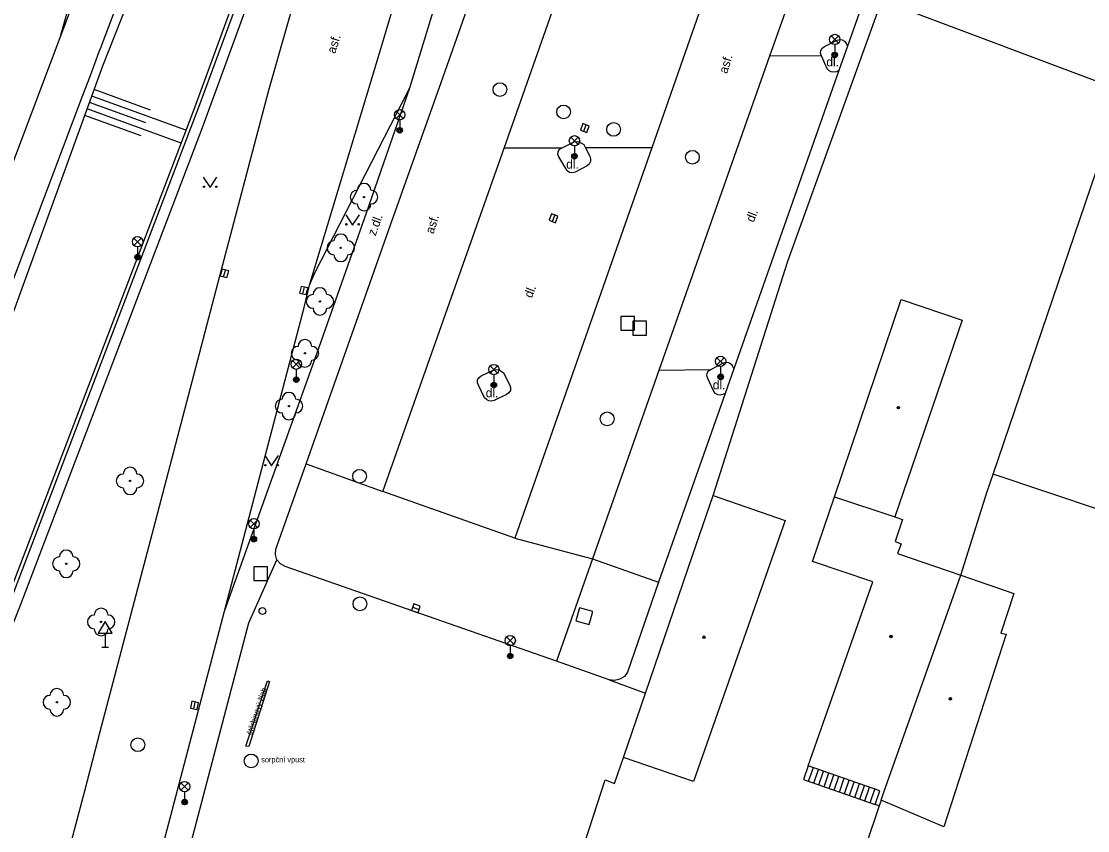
# Model space of a CAD drawing. Extents: x -596229 to -595156, y -1161237 to -1159376.
# Drawn here: x -596087.3 to -596009.7, y -1160252.1 to -1160193.2 of the extents above; entities that cross this region are included whole.
import ezdxf

# ---------------------------------------------------------------- set-up
doc = ezdxf.new("R2010")
doc.units = 0
for name, color, linetype in [('kanalizace - povrch.  znaky - skut. velikost', 7, 'Continuous'), ('Level 22', 7, 'Continuous'), ('Level 26', 7, 'Continuous'), ('Level 27', 7, 'Continuous'), ('Level 28', 7, 'Continuous'), ('Level 33', 7, 'Continuous'), ('Level 34', 7, 'Continuous'), ('Level 36', 7, 'Continuous'), ('Level 39', 7, 'Continuous'), ('Specificka linie pasportu komunikaci', 7, 'Continuous'), ('TM - budovy zdene_ betonove - VP', 7, 'Continuous'), ('TM - CD - osa koleji', 7, 'Continuous'), ('TM - chodniky - VP', 7, 'Continuous'), ('TM - dolni hrana svahu', 7, 'Continuous'), ('TM - horni hrana svahu', 7, 'Continuous'), ('TM - komunikace - VP', 7, 'Continuous'), ('TM - letecke snimky - pomocna linie', 7, 'Continuous'), ('TM - plot drateny_ kovovy - VP', 7, 'Continuous'), ('TM - plot zdeny_ ohradni zed - VP', 7, 'Continuous'), ('TM - pomocna konstrukcni linie', 7, 'Continuous'), ('TM - popis povrchu', 7, 'Continuous'), ('TM - poznamka', 7, 'Continuous'), ('TM - rozhrani ploch obecne - VP', 7, 'Continuous'), ('TM - schody - VP', 7, 'Continuous'), ('TM - srafovani', 7, 'Continuous')]:
    doc.layers.add(name, color=color, linetype=linetype)

msp = doc.modelspace()

# ---------------------------------------------------------------- linework, layer by layer
at = {"layer": 'kanalizace - povrch.  znaky - skut. velikost'}
for points in [[(-596070.93, -1160245.96), (-596069.34, -1160241.2)], [(-596069.21, -1160241.25), (-596070.72, -1160245.99)], [(-596069.34, -1160241.2), (-596069.21, -1160241.25)], [(-596070.72, -1160245.99), (-596070.93, -1160245.96)]]:
    msp.add_lwpolyline(points, dxfattribs=at)
at = {"layer": 'Level 22'}
for centre in [(-596062.33, -1160206.02), (-596064.02, -1160209.71), (-596065.54, -1160213.61), (-596066.63, -1160217.38), (-596067.79, -1160221.22), (-596079.35, -1160226.66), (-596083.99, -1160232.69), (-596081.45, -1160236.92), (-596084.67, -1160242.76)]:
    msp.add_circle(centre, 0.05, dxfattribs=at)
for centre, start, end in [((-596062.33, -1160205.52), 0, 180), ((-596062.83, -1160206.02), 90, 270), ((-596061.83, -1160206.02), 270, 90), ((-596062.33, -1160206.52), 180, 0), ((-596064.52, -1160209.71), 90, 270), ((-596064.02, -1160209.21), 0, 180), ((-596063.52, -1160209.71), 270, 90), ((-596064.02, -1160210.21), 180, 0), ((-596066.04, -1160213.61), 90, 270), ((-596065.54, -1160213.11), 0, 180), ((-596065.04, -1160213.61), 270, 90), ((-596065.54, -1160214.11), 180, 0), ((-596067.13, -1160217.38), 90, 270), ((-596066.63, -1160216.88), 0, 180), ((-596066.13, -1160217.38), 270, 90), ((-596066.63, -1160217.88), 180, 0), ((-596068.29, -1160221.22), 90, 270), ((-596067.79, -1160220.72), 0, 180), ((-596067.29, -1160221.22), 270, 90), ((-596067.79, -1160221.72), 180, 0), ((-596079.85, -1160226.66), 90, 270), ((-596079.35, -1160226.16), 0, 180), ((-596078.85, -1160226.66), 270, 90), ((-596079.35, -1160227.16), 180, 0), ((-596083.99, -1160232.19), 0, 180), ((-596084.49, -1160232.69), 90, 270), ((-596083.49, -1160232.69), 270, 90), ((-596083.99, -1160233.19), 180, 0), ((-596081.45, -1160236.42), 0, 180), ((-596081.95, -1160236.92), 90, 270), ((-596080.95, -1160236.92), 270, 90), ((-596081.45, -1160237.42), 180, 0), ((-596084.67, -1160242.26), 0, 180), ((-596085.17, -1160242.76), 90, 270), ((-596084.17, -1160242.76), 270, 90), ((-596084.67, -1160243.26), 180, 0)]:
    msp.add_arc(centre, 0.5, start, end, dxfattribs=at)
at = {"layer": 'Level 26'}
for points in [[(-596043.65, -1160215.7), (-596042.65, -1160215.7), (-596042.65, -1160214.7), (-596043.65, -1160214.7)], [(-596042.78, -1160216.05), (-596041.78, -1160216.05), (-596041.78, -1160215.05), (-596042.78, -1160215.05)], [(-596070.34, -1160233.9), (-596069.34, -1160233.9), (-596069.34, -1160232.9), (-596070.34, -1160232.9)], [(-596046.927, -1160236.846), (-596045.964, -1160237.117), (-596045.693, -1160236.154), (-596046.656, -1160235.883)]]:
    msp.add_lwpolyline(points, close=True, dxfattribs=at)
at = {"layer": 'Level 27'}
for p, q in [((-596046.357, -1160201.234), (-596046.183, -1160200.766)), ((-596048.637, -1160207.794), (-596048.463, -1160207.326)), ((-596072.544, -1160211.812), (-596072.416, -1160211.328)), ((-596066.773, -1160213.054), (-596066.667, -1160212.566)), ((-596058.797, -1160235.85), (-596058.323, -1160236.01)), ((-596074.714, -1160243.234), (-596074.606, -1160242.746))]:
    msp.add_line(p, q, dxfattribs=at)
for points in [[(-596046.123, -1160201.322), (-596045.948, -1160200.853), (-596046.417, -1160200.678), (-596046.592, -1160201.147)], [(-596048.403, -1160207.882), (-596048.228, -1160207.413), (-596048.697, -1160207.238), (-596048.872, -1160207.707)], [(-596072.302, -1160211.875), (-596072.175, -1160211.392), (-596072.658, -1160211.265), (-596072.785, -1160211.748)], [(-596066.529, -1160213.108), (-596066.422, -1160212.619), (-596066.911, -1160212.512), (-596067.017, -1160213.001)], [(-596058.877, -1160236.087), (-596058.403, -1160236.247), (-596058.243, -1160235.773), (-596058.717, -1160235.613)], [(-596074.47, -1160243.288), (-596074.362, -1160242.8), (-596074.85, -1160242.692), (-596074.958, -1160243.18)]]:
    msp.add_lwpolyline(points, close=True, dxfattribs=at)
for centre in [(-596052.45, -1160198.2), (-596047.82, -1160199.83), (-596044.18, -1160201.1), (-596038.45, -1160203.12), (-596044.65, -1160222.15), (-596062.65, -1160226.32), (-596062.63, -1160235.6), (-596078.78, -1160245.85), (-596070.54, -1160247.03)]:
    msp.add_circle(centre, 0.5, dxfattribs=at)
at = {"layer": 'Level 28'}
msp.add_circle((-596069.72, -1160236.13), 0.25, dxfattribs=at)
at = {"layer": 'Level 33'}
for p, q in [((-596028.365, -1160194.82), (-596027.835, -1160194.29)), ((-596028.365, -1160194.29), (-596027.835, -1160194.82)), ((-596028.1, -1160194.93), (-596028.1, -1160195.68)), ((-596060.005, -1160200.3), (-596059.475, -1160199.77)), ((-596060.005, -1160199.77), (-596059.475, -1160200.3)), ((-596059.74, -1160200.41), (-596059.74, -1160201.16)), ((-596047.295, -1160202.19), (-596046.765, -1160201.66)), ((-596047.295, -1160201.66), (-596046.765, -1160202.19)), ((-596047.03, -1160202.3), (-596047.03, -1160203.05)), ((-596079.065, -1160209.53), (-596078.535, -1160209)), ((-596079.065, -1160209), (-596078.535, -1160209.53)), ((-596078.8, -1160209.64), (-596078.8, -1160210.39)), ((-596036.665, -1160218.23), (-596036.135, -1160217.7)), ((-596036.665, -1160217.7), (-596036.135, -1160218.23)), ((-596067.525, -1160218.44), (-596066.995, -1160217.91)), ((-596067.525, -1160217.91), (-596066.995, -1160218.44)), ((-596067.26, -1160218.55), (-596067.26, -1160219.3)), ((-596053.155, -1160218.83), (-596052.625, -1160218.3)), ((-596053.155, -1160218.3), (-596052.625, -1160218.83)), ((-596036.4, -1160218.34), (-596036.4, -1160219.09)), ((-596052.89, -1160218.94), (-596052.89, -1160219.69)), ((-596070.605, -1160230.04), (-596070.075, -1160229.51)), ((-596070.605, -1160229.51), (-596070.075, -1160230.04)), ((-596070.34, -1160230.15), (-596070.34, -1160230.9)), ((-596051.965, -1160238.54), (-596051.435, -1160238.01)), ((-596051.965, -1160238.01), (-596051.435, -1160238.54)), ((-596051.7, -1160238.65), (-596051.7, -1160239.4)), ((-596075.645, -1160249.16), (-596075.115, -1160248.63)), ((-596075.645, -1160248.63), (-596075.115, -1160249.16)), ((-596075.38, -1160249.27), (-596075.38, -1160250.02))]:
    msp.add_line(p, q, dxfattribs=at)
for centre, radius in [((-596028.1, -1160194.555), 0.375), ((-596028.1, -1160195.68), 0.2), ((-596028.1, -1160195.68), 0.145), ((-596028.1, -1160195.68), 0.0876), ((-596059.74, -1160200.035), 0.375), ((-596059.74, -1160201.16), 0.2), ((-596059.74, -1160201.16), 0.145), ((-596059.74, -1160201.16), 0.0876), ((-596047.03, -1160201.925), 0.375), ((-596047.03, -1160203.05), 0.2), ((-596047.03, -1160203.05), 0.145), ((-596047.03, -1160203.05), 0.0876), ((-596078.8, -1160209.265), 0.375), ((-596078.8, -1160210.39), 0.2), ((-596078.8, -1160210.39), 0.145), ((-596078.8, -1160210.39), 0.0876), ((-596036.4, -1160217.965), 0.375), ((-596067.26, -1160218.175), 0.375), ((-596052.89, -1160218.565), 0.375), ((-596067.26, -1160219.3), 0.2), ((-596067.26, -1160219.3), 0.145), ((-596067.26, -1160219.3), 0.0876), ((-596036.4, -1160219.09), 0.2), ((-596036.4, -1160219.09), 0.145), ((-596036.4, -1160219.09), 0.0876), ((-596052.89, -1160219.69), 0.2), ((-596052.89, -1160219.69), 0.145), ((-596052.89, -1160219.69), 0.0876), ((-596070.34, -1160229.775), 0.375), ((-596070.34, -1160230.9), 0.2), ((-596070.34, -1160230.9), 0.145), ((-596070.34, -1160230.9), 0.0876), ((-596051.7, -1160238.275), 0.375), ((-596051.7, -1160239.4), 0.2), ((-596051.7, -1160239.4), 0.145), ((-596051.7, -1160239.4), 0.0876), ((-596075.38, -1160248.895), 0.375), ((-596075.38, -1160250.02), 0.2), ((-596075.38, -1160250.02), 0.145), ((-596075.38, -1160250.02), 0.0876)]:
    msp.add_circle(centre, radius, dxfattribs=at)
at = {"layer": 'Level 34'}
for p, q in [((-596081.16, -1160237.742), (-596081.16, -1160238.76)), ((-596081.41, -1160238.76), (-596080.91, -1160238.76))]:
    msp.add_line(p, q, dxfattribs=at)
msp.add_lwpolyline([(-596081.66, -1160237.742), (-596080.66, -1160237.742), (-596081.16, -1160236.876)], close=True, dxfattribs=at)
at = {"layer": 'Level 36'}
for points in [[(-596074.03, -1160204.57), (-596073.53, -1160205.32), (-596073.03, -1160204.57)], [(-596063.66, -1160207.3), (-596063.16, -1160208.05), (-596062.66, -1160207.3)], [(-596069.55, -1160224.82), (-596069.05, -1160225.57), (-596068.55, -1160224.82)]]:
    msp.add_lwpolyline(points, dxfattribs=at)
for centre in [(-596073.98, -1160205.27), (-596073.081, -1160205.27), (-596063.61, -1160208), (-596062.711, -1160208), (-596069.5, -1160225.52), (-596068.601, -1160225.52)]:
    msp.add_circle(centre, 0.05, dxfattribs=at)
at = {"layer": 'Level 39'}
for centre, radius in [((-596023.47, -1160221.33), 0.09), ((-596023.47, -1160221.33), 0.0398), ((-596037.61, -1160238.03), 0.09), ((-596024.01, -1160237.98), 0.09), ((-596024.01, -1160237.98), 0.0398), ((-596037.61, -1160238.03), 0.0398), ((-596019.69, -1160242.51), 0.09), ((-596019.69, -1160242.51), 0.0398)]:
    msp.add_circle(centre, radius, dxfattribs=at)
at = {"layer": 'Specificka linie pasportu komunikaci'}
for points in [[(-596029.07, -1160195.74), (-596032.84, -1160195.77)], [(-596047.98, -1160202.45), (-596052.15, -1160202.45)], [(-596041.41, -1160202.44), (-596046.22, -1160202.44)], [(-596037.14, -1160218.58), (-596040.89, -1160218.64)], [(-596066.55, -1160225.41), (-596060.96, -1160227.42)], [(-596051.37, -1160230.83), (-596045.71, -1160232.32)], [(-596045.71, -1160232.32), (-596040.91, -1160234.03)]]:
    msp.add_lwpolyline(points, dxfattribs=at)
at = {"layer": 'TM - budovy zdene_ betonove - VP'}
for points in [[(-596028.11, -1160227.81), (-596023.26, -1160213.48)], [(-596023.26, -1160213.48), (-596018.83, -1160214.98)], [(-596018.83, -1160214.98), (-596023.72, -1160229.27)], [(-596038.44, -1160232.09), (-596036.94, -1160227.72)], [(-596036.94, -1160227.72), (-596031.71, -1160229.54)], [(-596029.71, -1160232.52), (-596028.11, -1160227.81)], [(-596028.11, -1160227.81), (-596023.72, -1160229.27)], [(-596023.72, -1160229.27), (-596023.16, -1160229.46)], [(-596031.71, -1160229.54), (-596038.36, -1160248.52)], [(-596023.16, -1160229.46), (-596023.71, -1160231.08)], [(-596023.71, -1160231.08), (-596023.28, -1160231.23)], [(-596023.28, -1160231.23), (-596023.53, -1160231.94)], [(-596041.87, -1160242.1), (-596038.44, -1160232.09)], [(-596025.34, -1160234), (-596029.71, -1160232.52)], [(-596023.53, -1160231.94), (-596018.94, -1160233.52)], [(-596030.02, -1160247.38), (-596025.34, -1160234)], [(-596024.54, -1160249.3), (-596018.94, -1160233.52)], [(-596018.94, -1160233.52), (-596015.08, -1160234.84)], [(-596015.08, -1160234.84), (-596016.02, -1160237.74)], [(-596015.63, -1160237.82), (-596020.16, -1160251.82)], [(-596016.02, -1160237.74), (-596015.63, -1160237.82)], [(-596043.47, -1160246.78), (-596041.87, -1160242.1)], [(-596038.36, -1160248.52), (-596043.47, -1160246.78)], [(-596024.82, -1160249.2), (-596030.02, -1160247.38)], [(-596025.15, -1160250.2), (-596024.82, -1160249.2)], [(-596024.73, -1160249.88), (-596024.54, -1160249.3)], [(-596024.87, -1160250.3), (-596025.15, -1160250.2)], [(-596024.73, -1160249.88), (-596024.87, -1160250.3)], [(-596020.16, -1160251.82), (-596024.73, -1160249.88)]]:
    msp.add_lwpolyline(points, dxfattribs=at)
at = {"layer": 'TM - CD - osa koleji'}
for points in [[(-596084.42, -1160194.42), (-596074.83, -1160169.07), (-596070.37, -1160157.3), (-596057.12, -1160122.29), (-596048.16, -1160098.58)], [(-596084.42, -1160194.42), (-596081.64, -1160184.45), (-596076.65, -1160168.44), (-596075.32, -1160164.03), (-596067.54, -1160138.08)], [(-596112.3, -1160269.13), (-596111.48, -1160266.71), (-596101.3, -1160239.07), (-596094.01, -1160219.77), (-596084.42, -1160194.42)]]:
    msp.add_lwpolyline(points, dxfattribs=at)
at = {"layer": 'TM - chodniky - VP'}
for points in [[(-596095.93, -1160257.32), (-596087.32, -1160235.69), (-596074.07, -1160200.97), (-596054.23, -1160146.67), (-596047.25, -1160127.32), (-596046.88, -1160126.36), (-596041.44, -1160111.29)], [(-596072.49, -1160236.13), (-596065.74, -1160217.35), (-596062.16, -1160207.17), (-596059.01, -1160198.08)], [(-596077.17, -1160274.27), (-596078.12, -1160273.43), (-596078.68, -1160272.64), (-596079.09, -1160271.76), (-596079.33, -1160270.82), (-596079.1, -1160268.93), (-596070.72, -1160236.98), (-596068.67, -1160232.39)]]:
    msp.add_lwpolyline(points, dxfattribs=at)
at = {"layer": 'TM - dolni hrana svahu'}
msp.add_lwpolyline([(-596096.39, -1160257.2), (-596096.64, -1160257.13), (-596087.8, -1160234.01), (-596074.72, -1160199.7), (-596054.7, -1160145.1), (-596047.63, -1160126.05), (-596038.24, -1160100.81)], dxfattribs=at)
at = {"layer": 'TM - horni hrana svahu'}
msp.add_lwpolyline([(-596105.14, -1160259.96), (-596103.23, -1160259.56), (-596094.91, -1160233.83), (-596081.33, -1160196.47), (-596067.97, -1160162.7), (-596061.9, -1160144.65), (-596061.47, -1160143.41)], dxfattribs=at)
at = {"layer": 'TM - komunikace - VP'}
for points in [[(-596059.38, -1160166.79), (-596062.27, -1160174.79), (-596063.09, -1160177.13), (-596063.96, -1160179.71), (-596067.99, -1160193.77), (-596069.27, -1160198.27), (-596072.98, -1160212.32), (-596077.64, -1160230.11), (-596078.69, -1160234.05)], [(-596022.14, -1160180.77), (-596027.17, -1160195.05)], [(-596059.01, -1160198.08), (-596054.03, -1160181.78)], [(-596066.55, -1160225.41), (-596060.42, -1160208.12), (-596056.72, -1160197.68), (-596054.31, -1160190.8)], [(-596027.17, -1160195.05), (-596027.79, -1160196.81)], [(-596027.79, -1160196.81), (-596035.44, -1160218.51)], [(-596066.29, -1160212.43), (-596065.91, -1160211.52), (-596059.01, -1160198.08)], [(-596072.49, -1160236.13), (-596066.68, -1160214.06), (-596066.29, -1160212.43)], [(-596035.44, -1160218.51), (-596036.07, -1160220.3)], [(-596036.07, -1160220.3), (-596040.91, -1160234.03)], [(-596068.75, -1160231.63), (-596066.55, -1160225.41)], [(-596068.67, -1160232.39), (-596068.78, -1160232.02), (-596068.75, -1160231.63)], [(-596068.06, -1160232.88), (-596068.41, -1160232.7), (-596068.67, -1160232.39)], [(-596048.34, -1160239.78), (-596068.06, -1160232.88)], [(-596078.69, -1160234.05), (-596081.55, -1160244.92), (-596082.66, -1160249.23), (-596085.27, -1160259.1), (-596087.83, -1160268.87), (-596088.22, -1160269.8), (-596088.68, -1160270.7), (-596089.21, -1160271.57), (-596089.81, -1160272.38), (-596090.32, -1160272.93)], [(-596040.91, -1160234.03), (-596043.17, -1160240.56), (-596043.4, -1160240.88), (-596043.73, -1160241.09), (-596044.11, -1160241.18), (-596044.5, -1160241.13)], [(-596081.27, -1160270.49), (-596080.46, -1160266.5), (-596072.49, -1160236.13)], [(-596044.5, -1160241.13), (-596048.34, -1160239.78)]]:
    msp.add_lwpolyline(points, dxfattribs=at)
at = {"layer": 'TM - letecke snimky - pomocna linie'}
for points in [[(-596029.92, -1160055.22), (-596051.13, -1160114.92), (-596054.31, -1160123.35), (-596067.56, -1160158.36), (-596072.02, -1160170.13), (-596081.52, -1160195.23), (-596081.61, -1160195.46), (-596082.26, -1160197.2), (-596082.8, -1160198.62), (-596091.2, -1160220.83), (-596091.58, -1160221.83), (-596106.63, -1160259.48)], [(-596004.87, -1160230.11), (-596016.59, -1160226.17)]]:
    msp.add_lwpolyline(points, dxfattribs=at)
at = {"layer": 'TM - plot drateny_ kovovy - VP'}
for points in [[(-596074.31, -1160199.41), (-596054.76, -1160146.4)], [(-596036.94, -1160227.72), (-596031.52, -1160210.68), (-596024.68, -1160191.73), (-596007.09, -1160198.32)], [(-596016.59, -1160226.17), (-596007.09, -1160198.32)], [(-596096.39, -1160257.2), (-596074.31, -1160199.41)], [(-596018.94, -1160233.52), (-596017.02, -1160227.44), (-596016.59, -1160226.17)]]:
    msp.add_lwpolyline(points, dxfattribs=at)
at = {"layer": 'TM - plot zdeny_ ohradni zed - VP'}
for points in [[(-596044.11, -1160248.66), (-596043.47, -1160246.78)], [(-596046.86, -1160254.76), (-596044.79, -1160248.41)], [(-596044.79, -1160248.41), (-596044.11, -1160248.66)], [(-596024.87, -1160250.3), (-596027.79, -1160259.01)]]:
    msp.add_lwpolyline(points, dxfattribs=at)
at = {"layer": 'TM - pomocna konstrukcni linie'}
msp.add_lwpolyline([(-596044.5, -1160241.13), (-596041.87, -1160242.1)], dxfattribs=at)
at = {"layer": 'TM - rozhrani ploch obecne - VP'}
for points in [[(-596066.29, -1160212.43), (-596061.28, -1160195.8), (-596055.64, -1160176.87), (-596053.07, -1160168.32)], [(-596052.15, -1160202.45), (-596048.05, -1160190.81)], [(-596031.08, -1160190.78), (-596032.84, -1160195.77)], [(-596037.78, -1160192.11), (-596041.41, -1160202.44)], [(-596029.07, -1160195.74), (-596029.14, -1160195.55), (-596029.11, -1160195.36), (-596029.01, -1160195.18), (-596028.84, -1160195.07), (-596027.93, -1160194.6), (-596027.74, -1160194.55), (-596027.55, -1160194.58), (-596027.38, -1160194.69), (-596027.27, -1160194.84), (-596027.17, -1160195.05)], [(-596032.84, -1160195.77), (-596040.89, -1160218.64)], [(-596027.79, -1160196.81), (-596027.97, -1160196.9), (-596028.16, -1160196.94), (-596028.35, -1160196.92), (-596028.51, -1160196.83), (-596028.64, -1160196.68), (-596029.07, -1160195.74)], [(-596047.98, -1160202.45), (-596047.06, -1160201.99), (-596046.87, -1160201.98), (-596046.68, -1160202.01), (-596046.51, -1160202.09), (-596046.35, -1160202.2), (-596046.22, -1160202.44)], [(-596060.96, -1160227.42), (-596052.15, -1160202.45)], [(-596041.41, -1160202.44), (-596051.37, -1160230.83)], [(-596046.22, -1160202.44), (-596045.9, -1160203.05), (-596045.85, -1160203.24), (-596045.87, -1160203.44), (-596045.96, -1160203.62), (-596046.11, -1160203.75), (-596046.98, -1160204.2), (-596047.18, -1160204.25), (-596047.38, -1160204.22), (-596047.55, -1160204.11), (-596047.66, -1160203.94), (-596048.16, -1160203.08), (-596048.23, -1160202.91), (-596048.22, -1160202.72), (-596048.13, -1160202.56), (-596047.98, -1160202.45)], [(-596053.56, -1160220.61), (-596054.01, -1160219.71), (-596054.08, -1160219.52), (-596054.07, -1160219.32), (-596053.97, -1160219.14), (-596053.81, -1160219.01), (-596052.9, -1160218.59), (-596052.71, -1160218.57), (-596052.52, -1160218.59), (-596052.35, -1160218.67), (-596052.2, -1160218.8), (-596051.74, -1160219.69), (-596051.67, -1160219.88), (-596051.69, -1160220.09), (-596051.8, -1160220.26), (-596051.96, -1160220.38), (-596052.86, -1160220.81), (-596053.05, -1160220.86), (-596053.25, -1160220.84), (-596053.43, -1160220.75), (-596053.56, -1160220.61)], [(-596037.14, -1160218.58), (-596037.1, -1160218.55), (-596036.19, -1160218.08), (-596036, -1160218.03), (-596035.81, -1160218.06), (-596035.64, -1160218.16), (-596035.53, -1160218.32), (-596035.44, -1160218.51)], [(-596040.89, -1160218.64), (-596045.71, -1160232.32)], [(-596036.07, -1160220.3), (-596036.23, -1160220.38), (-596036.42, -1160220.42), (-596036.61, -1160220.39), (-596036.77, -1160220.3), (-596036.9, -1160220.16), (-596037.33, -1160219.22), (-596037.4, -1160219.03), (-596037.37, -1160218.83), (-596037.27, -1160218.66), (-596037.14, -1160218.58)], [(-596051.37, -1160230.83), (-596060.96, -1160227.42)], [(-596045.71, -1160232.32), (-596048.34, -1160239.78)], [(-596030.02, -1160247.38), (-596030.37, -1160248.38), (-596025.15, -1160250.2)]]:
    msp.add_lwpolyline(points, dxfattribs=at)
at = {"layer": 'TM - schody - VP'}
for points in [[(-596030, -1160248.51), (-596029.65, -1160247.51)], [(-596029.63, -1160248.64), (-596029.28, -1160247.64)], [(-596029.25, -1160248.77), (-596028.91, -1160247.77)], [(-596028.88, -1160248.9), (-596028.54, -1160247.9)], [(-596028.51, -1160249.03), (-596028.17, -1160248.03)], [(-596028.14, -1160249.16), (-596027.8, -1160248.16)], [(-596027.76, -1160249.29), (-596027.42, -1160248.29)], [(-596027.39, -1160249.42), (-596027.05, -1160248.42)], [(-596027.02, -1160249.55), (-596026.68, -1160248.55)], [(-596026.64, -1160249.68), (-596026.31, -1160248.68)], [(-596026.27, -1160249.81), (-596025.94, -1160248.81)], [(-596025.9, -1160249.94), (-596025.57, -1160248.94)], [(-596025.53, -1160250.07), (-596025.19, -1160249.07)]]:
    msp.add_lwpolyline(points, dxfattribs=at)
at = {"layer": 'TM - srafovani'}
for points in [[(-596077.86, -1160199.69), (-596081.96, -1160198.2)], [(-596078.2, -1160200.63), (-596082.3, -1160199.14)], [(-596075.28, -1160201.16), (-596082.13, -1160198.67)], [(-596075.63, -1160202.1), (-596082.47, -1160199.61)], [(-596078.54, -1160201.57), (-596082.64, -1160200.08)]]:
    msp.add_lwpolyline(points, dxfattribs=at)

# ---------------------------------------------------------------- texts
at = {"layer": 'TM - popis povrchu'}
for s, rotation, p in [('asf.', 72.57, (-596064.43, -1160195.63)), ('asf.', 72.57, (-596035.93, -1160197.09)), ('z.dl.', 70.02, (-596061.5, -1160208.89)), ('asf.', 72.57, (-596057.28, -1160208.74)), ('dl.', 68.44, (-596033.99, -1160207.9)), ('dl.', 68.44, (-596050.13, -1160213.41))]:
    msp.add_text(s, height=0.65, rotation=rotation, dxfattribs=at).set_placement(p)
for p in [(-596028.71, -1160196.51), (-596047.63, -1160203.95), (-596036.97, -1160220), (-596053.48, -1160220.58)]:
    msp.add_text('dl.', height=0.65, dxfattribs=at).set_placement(p)
at = {"layer": 'TM - poznamka'}
msp.add_text('štěrbinový žlab', height=0.4, rotation=72, dxfattribs=at).set_placement((-596070.51, -1160245.17))
msp.add_text('sorpční vpust', height=0.4, dxfattribs=at).set_placement((-596069.81, -1160247.13))

doc.saveas('drawing.dxf')
